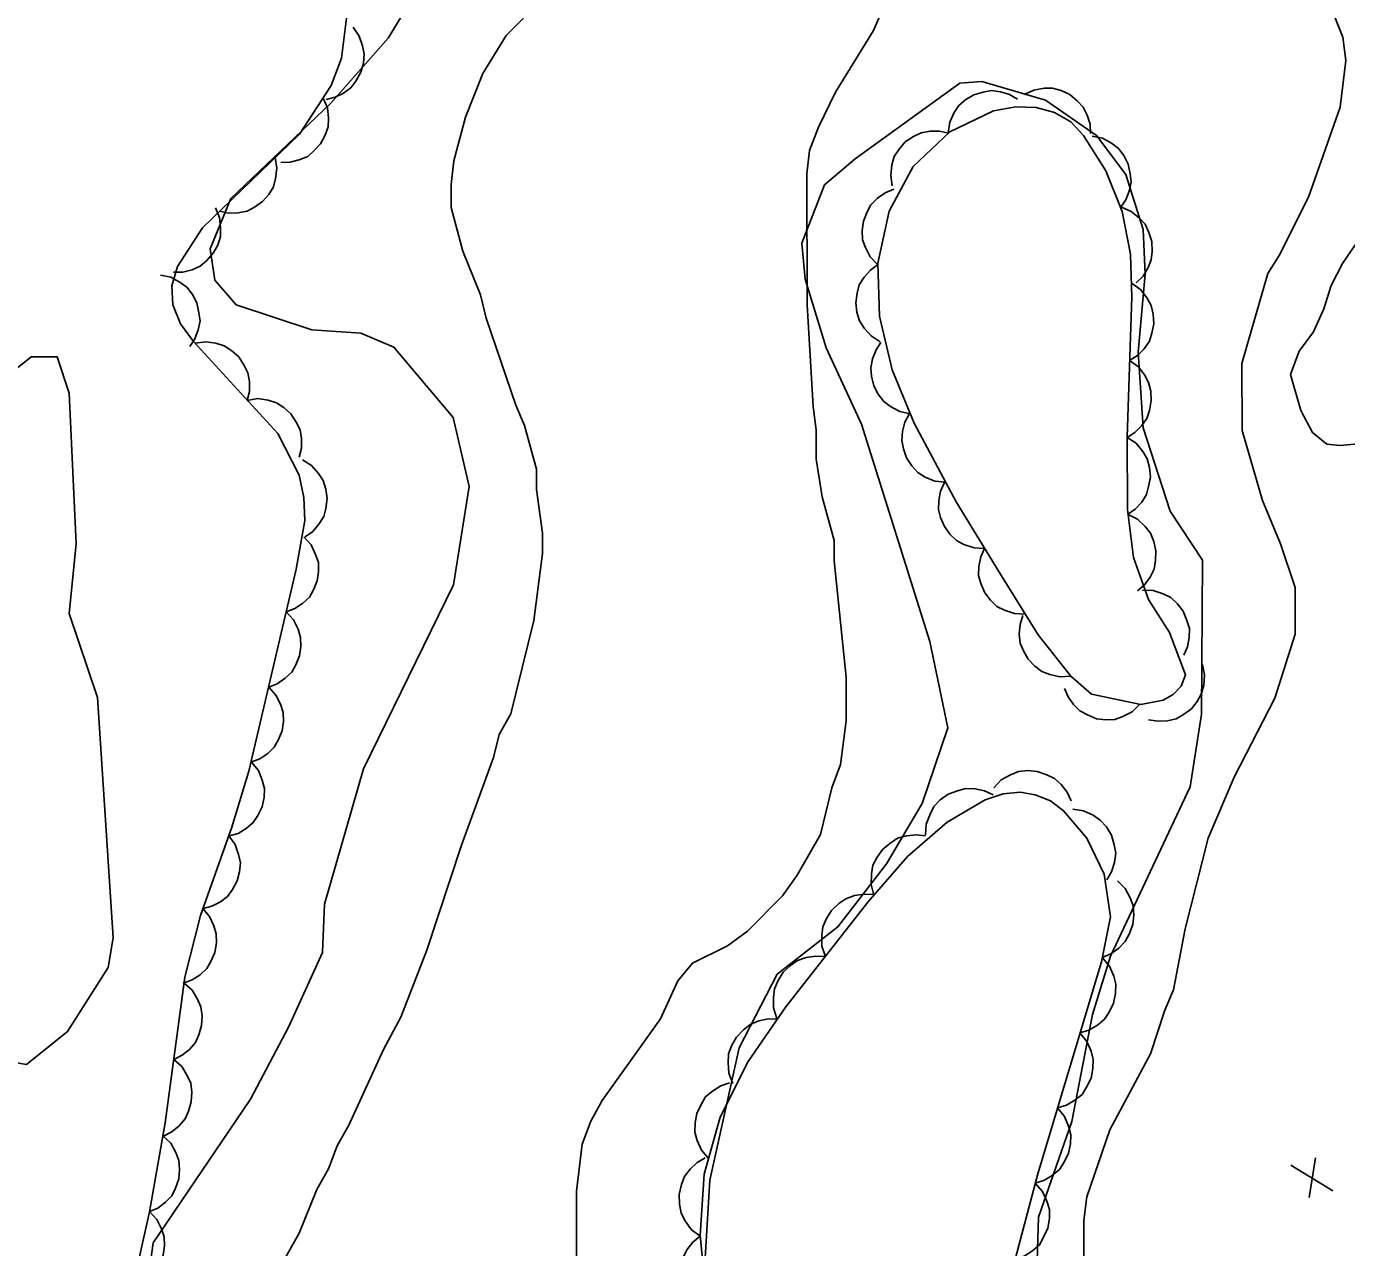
# Model space of a CAD drawing. Extents: x 282461 to 284471, y 5554090 to 5557646.
# Drawn here: x 283834.5 to 283885.8, y 5556386.9 to 5556434.4 of the extents above; entities that cross this region are included whole.
import ezdxf

# ---------------------------------------------------------------- set-up
doc = ezdxf.new("R2010")
doc.units = 0
for name, color, linetype in [('Niveau 1', 7, 'Continuous'), ('Niveau 2', 7, 'Continuous'), ('Niveau 3', 7, 'Continuous'), ('Niveau 4', 7, 'Continuous'), ('Niveau 44', 7, 'Continuous'), ('Niveau 7', 7, 'Continuous')]:
    doc.layers.add(name, color=color, linetype=linetype)

msp = doc.modelspace()

# ---------------------------------------------------------------- linework, layer by layer
at = {"layer": 'Niveau 1'}
for points in [[(283849.5, 5556435.52), (283848.56, 5556433.96), (283846.31, 5556431.42), (283842.44, 5556427.72), (283841.64, 5556425.76), (283841.81, 5556424.54), (283842.65, 5556423.58), (283845.59, 5556422.61), (283847.49, 5556422.49), (283848.78, 5556421.94), (283851.08, 5556419.2), (283851.7, 5556416.52), (283851.09, 5556412.7), (283847.59, 5556405.54), (283846.08, 5556400.28), (283846, 5556398.4), (283844.69, 5556395.52), (283843.2, 5556392.69), (283839.42, 5556387.1), (283838.05, 5556377.2)], [(283860.82, 5556385.66), (283861.06, 5556389.54), (283862.2, 5556394.69), (283863.68, 5556397.55), (283866.03, 5556399.4), (283867.93, 5556401.84), (283869.32, 5556404.19), (283870.31, 5556407.13), (283869.61, 5556410.49), (283866.96, 5556418.94), (283865.58, 5556421.91), (283864.77, 5556424.58), (283864.64, 5556425.98), (283865.52, 5556428.25), (283866.71, 5556429.26), (283870.78, 5556432.21), (283871.64, 5556432.27), (283874.11, 5556431.54), (283876.09, 5556430.17), (283877.23, 5556428.66), (283877.9, 5556426.51), (283877.99, 5556424.78), (283877.71, 5556421.75), (283877.9, 5556418.8), (283878.96, 5556415.56), (283880.21, 5556413.65), (283880.17, 5556407.66), (283879.73, 5556404.84), (283876.64, 5556398.26), (283875.94, 5556395.99), (283875.13, 5556391.82), (283873.84, 5556388.11), (283873.78, 5556386.4)]]:
    msp.add_lwpolyline(points, dxfattribs=at)
at = {"layer": 'Niveau 2'}
msp.add_lwpolyline([(283837.86, 5556398.97), (283837.25, 5556408.31), (283836.15, 5556411.58), (283836.43, 5556414.29), (283836.15, 5556420.15), (283835.68, 5556421.57), (283834.67, 5556421.57), (283833.09, 5556420.3), (283832.17, 5556418.88), (283831.58, 5556415.05), (283832.06, 5556406.91), (283831.94, 5556404.03), (283832.21, 5556397.99), (283833.05, 5556394.61), (283833.67, 5556394.18), (283834.49, 5556394.04), (283836.09, 5556395.32), (283837.67, 5556397.81), (283837.86, 5556398.97)], dxfattribs=at)
at = {"layer": 'Niveau 3'}
for p, q in [((283883.65, 5556390.13), (283885.28, 5556389.13)), ((283884.36, 5556388.87), (283884.61, 5556390.41))]:
    msp.add_line(p, q, dxfattribs=at)
at = {"layer": 'Niveau 4'}
msp.add_lwpolyline([(283886.67, 5556426.67), (283885.66, 5556425.19), (283885.21, 5556424.34), (283884.93, 5556423.43), (283884.53, 5556422.53), (283883.97, 5556421.79), (283883.63, 5556420.88), (283884.03, 5556419.47), (283884.49, 5556418.62), (283885.05, 5556418.17), (283885.56, 5556418.12), (283887.49, 5556418.3)], dxfattribs=at)
at = {"layer": 'Niveau 44'}
for points in [[(283847.02, 5556435.48), (283846.74, 5556433.18), (283846.34, 5556432.11), (283845.11, 5556430.23), (283841.33, 5556426.58), (283840.36, 5556425.08), (283840.14, 5556424.33), (283840.18, 5556423.58), (283840.48, 5556422.85), (283840.98, 5556422.16), (283844.26, 5556418.58), (283845.09, 5556416.96), (283845.28, 5556416.09), (283845.31, 5556415.2), (283844.98, 5556413.3), (283843.14, 5556405.45), (283842.48, 5556403.27), (283841.26, 5556399.84), (283840.65, 5556397.44), (283839.89, 5556391.77), (283839.27, 5556388.31), (283838.5, 5556384.83)], [(283847.19, 5556434.38), (283847.43, 5556434.04), (283847.56, 5556433.66), (283847.62, 5556433.33), (283847.59, 5556432.98), (283847.49, 5556432.63), (283847.3, 5556432.29), (283847.1, 5556432.03), (283846.82, 5556431.82), (283846.49, 5556431.66), (283846.14, 5556431.57)], [(283870.33, 5556430.28), (283870.39, 5556430.69), (283870.56, 5556431.06), (283870.74, 5556431.34), (283871.01, 5556431.57), (283871.32, 5556431.75), (283871.69, 5556431.86), (283872.01, 5556431.92), (283872.36, 5556431.87), (283872.71, 5556431.76), (283873.02, 5556431.58)], [(283873.28, 5556431.76), (283873.65, 5556431.94), (283874.06, 5556432.01), (283874.38, 5556432.01), (283874.72, 5556431.92), (283875.06, 5556431.76), (283875.35, 5556431.51), (283875.58, 5556431.28), (283875.73, 5556430.96), (283875.84, 5556430.61), (283875.86, 5556430.25)], [(283846.03, 5556431.63), (283846.19, 5556431.25), (283846.23, 5556430.84), (283846.22, 5556430.51), (283846.11, 5556430.18), (283845.93, 5556429.85), (283845.67, 5556429.57), (283845.43, 5556429.36), (283845.1, 5556429.22), (283844.74, 5556429.13), (283844.38, 5556429.12)], [(283875.09, 5556409.15), (283873.82, 5556410.75), (283872.33, 5556413.15), (283870.63, 5556415.93), (283869, 5556418.98), (283868.15, 5556421.06), (283867.65, 5556423.14), (283867.59, 5556425.21), (283868.03, 5556427.23), (283868.96, 5556428.97), (283870.39, 5556430.31), (283872.09, 5556431.13), (283872.96, 5556431.29), (283873.75, 5556431.26), (283874.46, 5556431.07), (283875.09, 5556430.7), (283875.59, 5556430.17), (283876.46, 5556428.8), (283877.09, 5556427.22), (283877.42, 5556425.56), (283877.46, 5556423.89), (283877.28, 5556418.45), (283877.3, 5556415.62), (283877.53, 5556413.76), (283878.11, 5556412.13), (283878.93, 5556410.84), (283879.55, 5556409.19), (283879.39, 5556408.76), (283879.07, 5556408.43), (283878.68, 5556408.21), (283877.81, 5556408.04), (283875.9, 5556408.45), (283875.09, 5556409.15)], [(283868.15, 5556428.21), (283868.09, 5556428.62), (283868.14, 5556429.03), (283868.23, 5556429.35), (283868.42, 5556429.64), (283868.66, 5556429.92), (283868.98, 5556430.13), (283869.27, 5556430.28), (283869.62, 5556430.34), (283869.99, 5556430.34), (283870.34, 5556430.26)], [(283875.92, 5556430.15), (283876.33, 5556430.07), (283876.68, 5556429.87), (283876.95, 5556429.67), (283877.16, 5556429.39), (283877.32, 5556429.06), (283877.4, 5556428.68), (283877.44, 5556428.36), (283877.36, 5556428.01), (283877.23, 5556427.67), (283877.03, 5556427.37)], [(283844.16, 5556429.31), (283844.23, 5556428.9), (283844.18, 5556428.5), (283844.1, 5556428.18), (283843.91, 5556427.88), (283843.67, 5556427.6), (283843.36, 5556427.38), (283843.07, 5556427.23), (283842.72, 5556427.16), (283842.35, 5556427.15), (283842, 5556427.23)], [(283867.58, 5556425.15), (283867.29, 5556425.45), (283867.11, 5556425.81), (283867, 5556426.12), (283866.98, 5556426.48), (283867.03, 5556426.84), (283867.17, 5556427.2), (283867.32, 5556427.48), (283867.58, 5556427.73), (283867.88, 5556427.94), (283868.21, 5556428.08)], [(283841.84, 5556427.36), (283842, 5556426.98), (283842.04, 5556426.58), (283842.03, 5556426.25), (283841.93, 5556425.91), (283841.75, 5556425.59), (283841.49, 5556425.3), (283841.25, 5556425.09), (283840.93, 5556424.95), (283840.57, 5556424.85), (283840.21, 5556424.85)], [(283877.06, 5556427.38), (283877.44, 5556427.22), (283877.76, 5556426.96), (283877.98, 5556426.72), (283878.13, 5556426.4), (283878.24, 5556426.05), (283878.25, 5556425.66), (283878.22, 5556425.34), (283878.09, 5556425.01), (283877.9, 5556424.7), (283877.64, 5556424.44)], [(283867.68, 5556422.15), (283867.33, 5556422.38), (283867.06, 5556422.68), (283866.88, 5556422.96), (283866.78, 5556423.3), (283866.74, 5556423.66), (283866.79, 5556424.04), (283866.87, 5556424.36), (283867.06, 5556424.66), (283867.3, 5556424.94), (283867.59, 5556425.15)], [(283839.7, 5556424.74), (283840.11, 5556424.66), (283840.47, 5556424.46), (283840.73, 5556424.27), (283840.95, 5556423.99), (283841.12, 5556423.66), (283841.2, 5556423.28), (283841.24, 5556422.96), (283841.17, 5556422.61), (283841.04, 5556422.27), (283840.84, 5556421.97)], [(283877.48, 5556424.42), (283877.82, 5556424.17), (283878.06, 5556423.85), (283878.22, 5556423.56), (283878.3, 5556423.22), (283878.32, 5556422.85), (283878.24, 5556422.48), (283878.15, 5556422.17), (283877.94, 5556421.88), (283877.68, 5556421.62), (283877.38, 5556421.42)], [(283841.05, 5556422.09), (283841.46, 5556422.15), (283841.86, 5556422.09), (283842.18, 5556421.99), (283842.48, 5556421.8), (283842.75, 5556421.56), (283842.96, 5556421.23), (283843.1, 5556420.94), (283843.16, 5556420.6), (283843.16, 5556420.22), (283843.07, 5556419.87)], [(283868.85, 5556419.35), (283868.44, 5556419.44), (283868.08, 5556419.63), (283867.82, 5556419.83), (283867.61, 5556420.11), (283867.44, 5556420.44), (283867.35, 5556420.81), (283867.32, 5556421.13), (283867.39, 5556421.48), (283867.52, 5556421.83), (283867.71, 5556422.12)], [(283877.38, 5556421.42), (283877.72, 5556421.18), (283877.96, 5556420.86), (283878.12, 5556420.57), (283878.2, 5556420.23), (283878.22, 5556419.86), (283878.15, 5556419.48), (283878.05, 5556419.17), (283877.84, 5556418.88), (283877.58, 5556418.62), (283877.28, 5556418.43)], [(283843.07, 5556419.87), (283843.49, 5556419.94), (283843.89, 5556419.88), (283844.21, 5556419.78), (283844.5, 5556419.59), (283844.77, 5556419.35), (283844.98, 5556419.02), (283845.13, 5556418.73), (283845.18, 5556418.39), (283845.18, 5556418.01), (283845.1, 5556417.66)], [(283870.22, 5556416.69), (283869.81, 5556416.73), (283869.43, 5556416.89), (283869.15, 5556417.06), (283868.91, 5556417.32), (283868.71, 5556417.63), (283868.59, 5556417.99), (283868.52, 5556418.31), (283868.55, 5556418.66), (283868.64, 5556419.02), (283868.81, 5556419.33)], [(283877.28, 5556418.43), (283877.63, 5556418.2), (283877.89, 5556417.88), (283878.06, 5556417.6), (283878.15, 5556417.26), (283878.19, 5556416.9), (283878.12, 5556416.52), (283878.04, 5556416.21), (283877.85, 5556415.91), (283877.6, 5556415.64), (283877.3, 5556415.43)], [(283845.23, 5556417.56), (283845.58, 5556417.34), (283845.85, 5556417.03), (283846.03, 5556416.75), (283846.13, 5556416.42), (283846.18, 5556416.05), (283846.13, 5556415.67), (283846.05, 5556415.35), (283845.86, 5556415.05), (283845.62, 5556414.77), (283845.33, 5556414.56)], [(283871.74, 5556414.11), (283871.33, 5556414.13), (283870.94, 5556414.26), (283870.65, 5556414.42), (283870.4, 5556414.66), (283870.18, 5556414.96), (283870.03, 5556415.31), (283869.95, 5556415.62), (283869.96, 5556415.98), (283870.03, 5556416.34), (283870.18, 5556416.67)], [(283877.32, 5556415.43), (283877.69, 5556415.25), (283877.99, 5556414.96), (283878.19, 5556414.7), (283878.32, 5556414.38), (283878.4, 5556414.02), (283878.38, 5556413.64), (283878.33, 5556413.31), (283878.18, 5556413), (283877.96, 5556412.7), (283877.69, 5556412.46)], [(283845.27, 5556414.56), (283845.56, 5556414.25), (283845.73, 5556413.88), (283845.84, 5556413.57), (283845.85, 5556413.22), (283845.8, 5556412.85), (283845.65, 5556412.5), (283845.49, 5556412.22), (283845.23, 5556411.97), (283844.93, 5556411.77), (283844.59, 5556411.64)], [(283873.32, 5556411.56), (283872.9, 5556411.58), (283872.52, 5556411.71), (283872.22, 5556411.86), (283871.97, 5556412.1), (283871.75, 5556412.39), (283871.6, 5556412.75), (283871.51, 5556413.06), (283871.52, 5556413.41), (283871.59, 5556413.78), (283871.74, 5556414.11)], [(283877.88, 5556412.49), (283878.3, 5556412.47), (283878.69, 5556412.34), (283878.98, 5556412.2), (283879.24, 5556411.96), (283879.46, 5556411.67), (283879.61, 5556411.31), (283879.71, 5556411), (283879.7, 5556410.65), (283879.63, 5556410.29), (283879.49, 5556409.96)], [(283844.59, 5556411.64), (283844.87, 5556411.33), (283845.05, 5556410.97), (283845.15, 5556410.65), (283845.16, 5556410.3), (283845.11, 5556409.94), (283844.96, 5556409.58), (283844.81, 5556409.3), (283844.55, 5556409.06), (283844.24, 5556408.85), (283843.91, 5556408.72)], [(283875.09, 5556409.15), (283874.67, 5556409.12), (283874.28, 5556409.21), (283873.97, 5556409.32), (283873.69, 5556409.53), (283873.43, 5556409.8), (283873.25, 5556410.13), (283873.12, 5556410.43), (283873.09, 5556410.78), (283873.12, 5556411.15), (283873.23, 5556411.5)], [(283880.21, 5556409.6), (283880.29, 5556409.19), (283880.26, 5556408.79), (283880.18, 5556408.47), (283880.01, 5556408.16), (283879.78, 5556407.88), (283879.47, 5556407.65), (283879.19, 5556407.49), (283878.85, 5556407.41), (283878.48, 5556407.39), (283878.12, 5556407.45)], [(283843.91, 5556408.72), (283844.19, 5556408.41), (283844.37, 5556408.05), (283844.47, 5556407.73), (283844.48, 5556407.38), (283844.43, 5556407.02), (283844.28, 5556406.66), (283844.12, 5556406.38), (283843.87, 5556406.14), (283843.56, 5556405.93), (283843.22, 5556405.8)], [(283877.78, 5556408.05), (283877.48, 5556407.76), (283877.12, 5556407.57), (283876.81, 5556407.46), (283876.46, 5556407.45), (283876.09, 5556407.49), (283875.74, 5556407.64), (283875.45, 5556407.79), (283875.2, 5556408.04), (283874.99, 5556408.34), (283874.85, 5556408.67)], [(283843.24, 5556405.8), (283843.51, 5556405.47), (283843.66, 5556405.1), (283843.74, 5556404.78), (283843.73, 5556404.43), (283843.66, 5556404.06), (283843.49, 5556403.72), (283843.31, 5556403.45), (283843.04, 5556403.22), (283842.72, 5556403.03), (283842.38, 5556402.93)], [(283872.1, 5556404.8), (283872.39, 5556405.11), (283872.75, 5556405.31), (283873.06, 5556405.44), (283873.42, 5556405.47), (283873.79, 5556405.44), (283874.16, 5556405.31), (283874.46, 5556405.17), (283874.72, 5556404.93), (283874.95, 5556404.63), (283875.11, 5556404.29)], [(283860.93, 5556384.81), (283860.68, 5556387.4), (283860.84, 5556389.77), (283861.46, 5556391.99), (283862.55, 5556394.16), (283864.02, 5556396.28), (283867.2, 5556400.36), (283868.75, 5556402.13), (283870.28, 5556403.46), (283871.76, 5556404.34), (283872.46, 5556404.57), (283873.12, 5556404.63), (283873.71, 5556404.53), (283874.3, 5556404.29), (283874.81, 5556403.91), (283875.71, 5556402.85), (283876.39, 5556401.44), (283876.63, 5556399.79), (283876.28, 5556398.03), (283873.81, 5556389.79), (283872.96, 5556386.56)], [(283869.45, 5556402.97), (283869.47, 5556403.39), (283869.62, 5556403.78), (283869.77, 5556404.07), (283870.02, 5556404.33), (283870.33, 5556404.55), (283870.69, 5556404.69), (283871.01, 5556404.78), (283871.37, 5556404.76), (283871.74, 5556404.68), (283872.07, 5556404.53)], [(283875.17, 5556403.97), (283875.59, 5556403.91), (283875.96, 5556403.74), (283876.24, 5556403.55), (283876.48, 5556403.28), (283876.67, 5556402.96), (283876.78, 5556402.58), (283876.84, 5556402.26), (283876.79, 5556401.9), (283876.68, 5556401.54), (283876.49, 5556401.22)], [(283842.36, 5556402.93), (283842.61, 5556402.6), (283842.74, 5556402.21), (283842.81, 5556401.89), (283842.78, 5556401.54), (283842.69, 5556401.18), (283842.5, 5556400.85), (283842.31, 5556400.58), (283842.03, 5556400.37), (283841.7, 5556400.2), (283841.36, 5556400.11)], [(283867.44, 5556400.63), (283867.33, 5556401.04), (283867.35, 5556401.46), (283867.4, 5556401.79), (283867.56, 5556402.11), (283867.78, 5556402.41), (283868.09, 5556402.66), (283868.36, 5556402.84), (283868.71, 5556402.93), (283869.09, 5556402.97), (283869.45, 5556402.93)], [(283876.91, 5556401.19), (283877.21, 5556400.89), (283877.4, 5556400.52), (283877.52, 5556400.21), (283877.54, 5556399.85), (283877.5, 5556399.48), (283877.36, 5556399.11), (283877.21, 5556398.82), (283876.96, 5556398.56), (283876.65, 5556398.34), (283876.31, 5556398.2)], [(283865.55, 5556398.24), (283865.41, 5556398.64), (283865.41, 5556399.06), (283865.45, 5556399.39), (283865.59, 5556399.72), (283865.79, 5556400.03), (283866.08, 5556400.3), (283866.35, 5556400.49), (283866.68, 5556400.61), (283867.06, 5556400.67), (283867.42, 5556400.65)], [(283841.33, 5556400.12), (283841.61, 5556399.8), (283841.78, 5556399.44), (283841.87, 5556399.12), (283841.88, 5556398.77), (283841.82, 5556398.4), (283841.66, 5556398.05), (283841.5, 5556397.77), (283841.24, 5556397.53), (283840.93, 5556397.33), (283840.59, 5556397.21)], [(283863.67, 5556395.83), (283863.54, 5556396.24), (283863.53, 5556396.65), (283863.57, 5556396.98), (283863.71, 5556397.31), (283863.91, 5556397.63), (283864.2, 5556397.89), (283864.47, 5556398.09), (283864.81, 5556398.2), (283865.18, 5556398.26), (283865.55, 5556398.24)], [(283876.33, 5556398.19), (283876.6, 5556397.87), (283876.76, 5556397.48), (283876.84, 5556397.16), (283876.83, 5556396.8), (283876.75, 5556396.43), (283876.58, 5556396.08), (283876.4, 5556395.8), (283876.13, 5556395.57), (283875.8, 5556395.38), (283875.45, 5556395.27)], [(283840.62, 5556397.21), (283840.93, 5556396.93), (283841.14, 5556396.58), (283841.27, 5556396.28), (283841.32, 5556395.93), (283841.3, 5556395.56), (283841.19, 5556395.2), (283841.06, 5556394.9), (283840.83, 5556394.63), (283840.54, 5556394.4), (283840.22, 5556394.24)], [(283861.96, 5556393.3), (283861.8, 5556393.7), (283861.77, 5556394.11), (283861.79, 5556394.45), (283861.91, 5556394.79), (283862.1, 5556395.11), (283862.37, 5556395.39), (283862.63, 5556395.6), (283862.96, 5556395.74), (283863.33, 5556395.82), (283863.7, 5556395.81)], [(283875.45, 5556395.27), (283875.72, 5556394.94), (283875.88, 5556394.56), (283875.96, 5556394.23), (283875.95, 5556393.88), (283875.88, 5556393.51), (283875.7, 5556393.16), (283875.53, 5556392.88), (283875.25, 5556392.65), (283874.93, 5556392.46), (283874.58, 5556392.35)], [(283840.22, 5556394.24), (283840.53, 5556393.96), (283840.74, 5556393.61), (283840.88, 5556393.31), (283840.92, 5556392.96), (283840.9, 5556392.59), (283840.79, 5556392.23), (283840.66, 5556391.93), (283840.43, 5556391.66), (283840.14, 5556391.42), (283839.82, 5556391.26)], [(283861.01, 5556390.39), (283860.74, 5556390.71), (283860.57, 5556391.09), (283860.48, 5556391.41), (283860.49, 5556391.77), (283860.56, 5556392.14), (283860.72, 5556392.49), (283860.89, 5556392.78), (283861.16, 5556393.01), (283861.49, 5556393.21), (283861.83, 5556393.33)], [(283874.58, 5556392.35), (283874.85, 5556392.02), (283875, 5556391.64), (283875.09, 5556391.31), (283875.08, 5556390.95), (283875, 5556390.59), (283874.83, 5556390.24), (283874.65, 5556389.96), (283874.37, 5556389.73), (283874.05, 5556389.53), (283873.7, 5556389.43)], [(283839.8, 5556391.27), (283840.1, 5556390.98), (283840.3, 5556390.62), (283840.41, 5556390.31), (283840.44, 5556389.96), (283840.41, 5556389.6), (283840.28, 5556389.23), (283840.14, 5556388.94), (283839.9, 5556388.69), (283839.6, 5556388.46), (283839.27, 5556388.32)], [(283860.68, 5556387.37), (283860.34, 5556387.63), (283860.1, 5556387.96), (283859.95, 5556388.26), (283859.88, 5556388.61), (283859.87, 5556388.99), (283859.96, 5556389.37), (283860.08, 5556389.68), (283860.29, 5556389.97), (283860.57, 5556390.23), (283860.88, 5556390.41)], [(283873.71, 5556389.42), (283873.99, 5556389.1), (283874.16, 5556388.72), (283874.26, 5556388.4), (283874.26, 5556388.05), (283874.2, 5556387.67), (283874.03, 5556387.32), (283873.87, 5556387.03), (283873.6, 5556386.79), (283873.28, 5556386.59), (283872.94, 5556386.47)], [(283839.27, 5556388.32), (283839.56, 5556388.01), (283839.74, 5556387.65), (283839.85, 5556387.34), (283839.86, 5556386.99), (283839.81, 5556386.62), (283839.67, 5556386.27), (283839.52, 5556385.98), (283839.26, 5556385.73), (283838.96, 5556385.52), (283838.62, 5556385.39)], [(283860.98, 5556384.33), (283860.6, 5556384.53), (283860.31, 5556384.83), (283860.11, 5556385.09), (283859.99, 5556385.43), (283859.92, 5556385.8), (283859.95, 5556386.19), (283860.01, 5556386.51), (283860.17, 5556386.83), (283860.4, 5556387.13), (283860.68, 5556387.37)]]:
    msp.add_lwpolyline(points, dxfattribs=at)
at = {"layer": 'Niveau 7'}
for points in [[(283855.88, 5556386.52), (283855.87, 5556389.12), (283856.09, 5556390.94), (283856.43, 5556391.84), (283856.88, 5556392.64), (283859.14, 5556395.82), (283859.82, 5556397.3), (283860.38, 5556397.98), (283861.74, 5556398.66), (283862.53, 5556399.23), (283863.89, 5556400.6), (283864.45, 5556401.4), (283865.36, 5556402.99), (283865.8, 5556404.8), (283866.14, 5556405.71), (283866.36, 5556407.41), (283866.36, 5556409.11), (283865.89, 5556413.63), (283865.89, 5556414.42), (283865.43, 5556416.12), (283865.2, 5556417.59), (283865.2, 5556418.72), (283865.08, 5556419.63), (283864.84, 5556423.59), (283864.83, 5556428.68), (283864.94, 5556429.59), (283865.28, 5556430.5), (283865.95, 5556431.86), (283867.42, 5556434.25), (283868.1, 5556435.83)], [(283884.99, 5556435.69), (283885.67, 5556434), (283885.79, 5556433.09), (283885.57, 5556431.28), (283884.33, 5556427.77), (283883.2, 5556425.5), (283882.75, 5556424.81), (283881.74, 5556421.3), (283881.75, 5556418.7), (283882.55, 5556415.98), (283883.24, 5556414.29), (283883.81, 5556412.59), (283883.81, 5556410.78), (283883.03, 5556408.29), (283881.45, 5556405.22), (283880.43, 5556402.84)], [(283853.81, 5556434.74), (283853.14, 5556434.06), (283852.23, 5556432.58), (283851.56, 5556430.88), (283851.11, 5556429.18), (283851, 5556428.27), (283851, 5556427.37), (283851.46, 5556425.67), (283852.14, 5556423.98), (283852.37, 5556423.07), (283853.52, 5556419.68), (283853.86, 5556418.89), (283854.32, 5556417.19), (283854.32, 5556416.4), (283854.55, 5556414.7), (283854.55, 5556413.91), (283854.22, 5556411.31), (283853.32, 5556407.68), (283852.87, 5556406.88), (283852.65, 5556405.98), (283851.41, 5556402.57), (283850.06, 5556398.49), (283849.05, 5556395.88), (283848.37, 5556394.63), (283847.02, 5556391.68), (283846.57, 5556390.88), (283846.23, 5556389.98), (283845.78, 5556389.18), (283845.1, 5556387.48), (283844.2, 5556385.89)], [(283880.43, 5556402.84), (283879.54, 5556399.32), (283879.09, 5556396.94), (283878.75, 5556396.15), (283878.19, 5556394.45), (283876.61, 5556391.5), (283875.71, 5556388.89), (283875.6, 5556387.98), (283875.65, 5556371.68)]]:
    msp.add_lwpolyline(points, dxfattribs=at)

doc.saveas('drawing.dxf')
